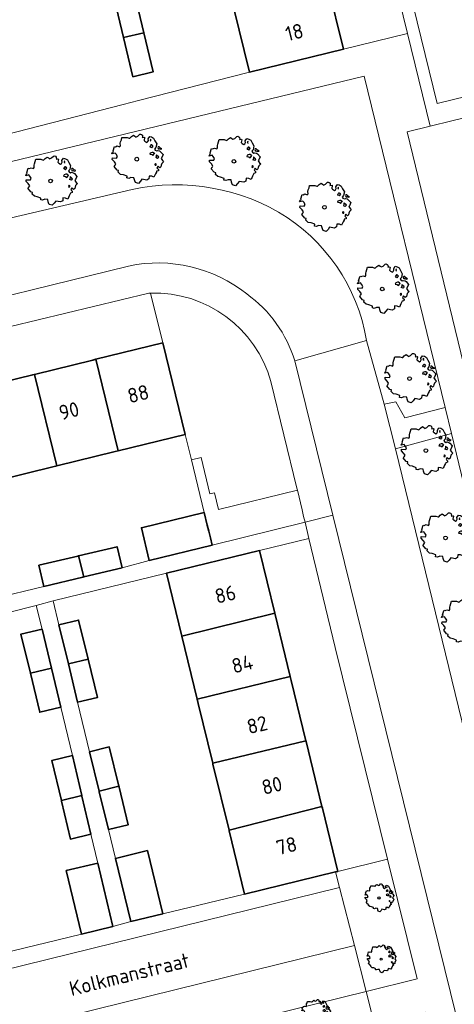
# Model space of a CAD drawing. Header units: metres. Extents: x 152391 to 157968, y 462336 to 467280.
# Tile 683 of 736: x 157095 to 157135, y 464499 to 464589. Entities that reach past the tile are written whole.
import ezdxf
from ezdxf.enums import TextEntityAlignment as Align

# ---------------------------------------------------------------- set-up
doc = ezdxf.new("R2010")
doc.units = ezdxf.units.M
doc.header["$LTSCALE"] = 0.75
doc.layers.get('0').update_dxf_attribs({"lineweight": 25})
for name, color, linetype, lineweight in [('B-GV-GR-BOOM-S', 252, 'Continuous', 25), ('B-WE-GR-BEPLANTING_CULTUUR_HEESTERS-GV', 251, 'Continuous', 18), ('B-WE-OG-BEBOUWING-GV', 6, 'Continuous', 35), ('B-WE-OG-BEBOUWING-T18', 1, 'Continuous', 18), ('B-WE-OG-TERREIN_CULTUURSCHEIDING-GV', 251, 'Continuous', 18), ('B-WE-OG-TOPOGRAFIE-T18', 1, 'Continuous', 18), ('B-WE-VH-VERHARDING_ASFALT-GV', 251, 'Continuous', 18), ('B-WE-VH-VERHARDING_BETONSTRAATSTEEN-GV', 251, 'Continuous', 18), ('B-WE-VH-VERHARDING_OPEN-GV', 251, 'Continuous', 18), ('B-WE-VH-VERHARDING_TEGEL-GV', 251, 'Continuous', 18)]:
    doc.layers.add(name, color=color, linetype=linetype, lineweight=lineweight)
doc.styles.add('NLCS-ISO-M750-T18', font='NLCS-ISO.ttf', dxfattribs={"height": 1.35})

# ---------------------------------------------------------------- blocks, each defined once
blk = doc.blocks.new('SGR-BOOM_31_50')
at = {"linetype": 'Continuous'}
for p, q in [((-1.402, 1.78), (-1.355, 1.999)), ((-1.355, 1.999), (-0.89, 1.999)), ((-0.89, 1.999), (-0.688, 1.911)), ((-0.688, 1.911), (-0.626, 1.933)), ((-0.626, 1.933), (-0.487, 2.064)), ((-0.487, 2.064), (-0.301, 2.196)), ((-0.301, 2.196), (-0.177, 2.108)), ((-0.177, 2.108), (-0.084, 2.02)), ((-0.084, 2.02), (0.087, 2.108)), ((0.087, 2.108), (0.273, 2.283)), ((0.273, 2.283), (0.351, 2.305)), ((0.351, 2.305), (0.444, 2.261)), ((0.444, 2.261), (0.521, 2.196)), ((0.537, 2.042), (0.506, 1.999)), ((0.506, 1.999), (0.707, 2.02)), ((0.521, 2.196), (0.537, 2.042)), ((0.723, 1.977), (0.676, 1.714)), ((0.707, 2.02), (0.723, 1.977)), ((1.048, 1.867), (1.188, 2.086)), ((1.064, 1.714), (1.048, 1.867)), ((1.188, 2.086), (1.358, 2.042)), ((1.296, 1.823), (1.234, 1.78)), ((1.281, 1.692), (1.296, 1.823)), ((1.358, 2.042), (1.545, 1.933)), ((1.545, 1.933), (1.669, 1.692)), ((-2.177, 0.772), (-2.038, 1.166)), ((-2.038, 1.166), (-1.944, 1.144)), ((-1.944, 1.144), (-1.789, 1.21)), ((-1.789, 1.21), (-1.572, 1.144)), ((-1.572, 1.144), (-1.495, 1.232)), ((-1.51, 1.451), (-1.479, 1.582)), ((-1.495, 1.232), (-1.51, 1.451)), ((-1.479, 1.582), (-1.402, 1.78)), ((0.676, 1.714), (0.754, 1.648)), ((0.754, 1.648), (0.924, 1.539)), ((0.924, 1.539), (1.002, 1.604)), ((1.002, 1.604), (1.064, 1.714)), ((1.25, 1.21), (1.188, 1.166)), ((1.188, 1.166), (1.234, 1.101)), ((1.234, 1.78), (1.265, 1.67)), ((1.234, 1.101), (1.312, 1.122)), ((1.296, 1.298), (1.25, 1.21)), ((1.265, 1.67), (1.281, 1.648)), ((1.374, 1.298), (1.296, 1.298)), ((1.312, 1.122), (1.374, 1.035)), ((1.436, 1.254), (1.374, 1.298)), ((1.374, 1.035), (1.436, 1.122)), ((1.498, 1.166), (1.436, 1.254)), ((1.436, 1.122), (1.498, 1.166)), ((1.762, 1.057), (1.638, 0.925)), ((1.638, 0.925), (1.7, 0.838)), ((1.669, 1.692), (1.839, 1.407)), ((1.839, 1.407), (1.762, 1.057)), ((1.963, 1.144), (1.917, 1.079)), ((1.917, 1.079), (1.948, 0.991)), ((1.948, 0.991), (2.041, 0.925)), ((2.056, 1.144), (1.963, 1.144)), ((2.041, 0.969), (2.18, 0.903)), ((2.041, 0.925), (2.056, 0.969)), ((2.165, 1.013), (2.056, 1.144)), ((2.304, 0.947), (2.165, 1.013)), ((2.18, 0.903), (2.304, 0.947)), ((-2.27, 0.487), (-2.208, 0.641)), ((-1.991, 0.553), (-2.27, 0.487)), ((-2.239, -0.038), (-2.224, 0.115)), ((-2.224, 0.115), (-1.851, 0.093)), ((-2.208, 0.641), (-2.131, 0.706)), ((-2.131, 0.706), (-2.177, 0.772)), ((-1.898, 0.444), (-1.991, 0.553)), ((-1.774, 0.246), (-1.898, 0.444)), ((-1.851, 0.093), (-1.774, 0.246)), ((1.234, 0.553), (1.188, 0.444)), ((1.188, 0.444), (1.374, 0.422)), ((1.405, 0.619), (1.234, 0.553)), ((1.374, 0.422), (1.483, 0.334)), ((1.483, 0.619), (1.405, 0.619)), ((1.622, 0.531), (1.483, 0.619)), ((1.483, 0.334), (1.607, 0.487)), ((1.607, 0.487), (1.653, 0.553)), ((1.7, 0.838), (1.839, 0.75)), ((1.793, 0.246), (1.746, 0.137)), ((1.911, 0.065), (1.746, 0.137)), ((1.808, 0.4), (1.793, 0.312)), ((1.793, 0.312), (1.793, 0.246)), ((1.901, 0.312), (1.808, 0.4)), ((1.839, 0.75), (1.917, 0.794)), ((1.963, 0.268), (1.901, 0.312)), ((1.911, 0.065), (2.01, 0.181)), ((1.917, 0.794), (2.087, 0.75)), ((2.01, 0.181), (1.963, 0.268)), ((2.087, 0.75), (2.18, 0.684)), ((2.18, 0.684), (2.413, 0.422)), ((2.289, 0.137), (2.227, 0.049)), ((2.227, 0.049), (2.351, -0.126)), ((2.413, 0.422), (2.289, 0.137)), ((-2.053, -0.235), (-2.239, -0.038)), ((-2.069, -0.673), (-1.991, -0.564)), ((-1.805, -1.002), (-2.069, -0.673)), ((-1.913, -0.433), (-2.053, -0.235)), ((-1.991, -0.564), (-1.913, -0.433)), ((1.715, -0.389), (1.653, -0.476)), ((1.653, -0.476), (1.669, -0.564)), ((1.684, -0.564), (1.777, -0.542)), ((1.777, -0.454), (1.715, -0.389)), ((1.777, -0.542), (1.777, -0.454)), ((1.948, -0.63), (1.855, -0.783)), ((1.855, -0.783), (1.901, -0.849)), ((1.901, -0.849), (1.994, -0.936)), ((2.103, -0.783), (1.948, -0.63)), ((2.211, -0.695), (2.103, -0.783)), ((2.242, -0.564), (2.211, -0.695)), ((2.289, -0.411), (2.242, -0.564)), ((2.459, -0.235), (2.289, -0.411)), ((2.351, -0.126), (2.459, -0.235)), ((-1.665, -1.046), (-1.805, -1.002)), ((-1.696, -1.199), (-1.665, -1.046)), ((-1.479, -1.396), (-1.696, -1.199)), ((-1.216, -1.44), (-1.479, -1.396)), ((-0.89, -1.571), (-1.216, -1.44)), ((-0.906, -1.725), (-0.89, -1.571)), ((-0.735, -1.769), (-0.906, -1.725)), ((-0.533, -1.681), (-0.735, -1.769)), ((-0.254, -1.703), (-0.533, -1.681)), ((-0.208, -1.9), (-0.254, -1.703)), ((1.126, -1.55), (1.11, -1.812)), ((1.374, -1.571), (1.126, -1.55)), ((1.576, -1.659), (1.374, -1.571)), ((1.715, -1.352), (1.576, -1.659)), ((1.808, -1.177), (1.715, -1.352)), ((1.824, -1.112), (1.808, -1.177)), ((1.979, -1.068), (1.824, -1.112)), ((1.994, -0.936), (1.979, -1.068)), ((-0.177, -1.988), (-0.208, -1.9)), ((-0.13, -2.141), (-0.177, -1.988)), ((0.149, -2.229), (-0.13, -2.141)), ((0.335, -2.031), (0.149, -2.229)), ((0.475, -1.834), (0.335, -2.031)), ((0.909, -1.922), (0.475, -1.834)), ((1.11, -1.812), (0.909, -1.922))]:
    blk.add_line(p, q, dxfattribs=at)
blk.add_circle((0, 0), 0.169, dxfattribs=at)
blk = doc.blocks.new('SGR-BOOM_0_20')
at = {"linetype": 'Continuous'}
for p, q in [((-0.832, 0.89), (-0.788, 1.001)), ((-0.788, 1.001), (-0.762, 1.124)), ((-0.762, 1.124), (-0.501, 1.124)), ((-0.501, 1.124), (-0.387, 1.075)), ((-0.387, 1.075), (-0.352, 1.087)), ((-0.352, 1.087), (-0.274, 1.161)), ((-0.274, 1.161), (-0.169, 1.235)), ((-0.169, 1.235), (-0.099, 1.186)), ((-0.099, 1.186), (-0.047, 1.137)), ((-0.047, 1.137), (0.049, 1.186)), ((0.049, 1.186), (0.154, 1.284)), ((0.154, 1.284), (0.197, 1.297)), ((0.197, 1.297), (0.25, 1.272)), ((0.25, 1.272), (0.293, 1.235)), ((0.302, 1.149), (0.284, 1.124)), ((0.284, 1.124), (0.398, 1.137)), ((0.293, 1.235), (0.302, 1.149)), ((0.407, 1.112), (0.38, 0.964)), ((0.38, 0.964), (0.424, 0.927)), ((0.398, 1.137), (0.407, 1.112)), ((0.424, 0.927), (0.52, 0.865)), ((0.52, 0.865), (0.564, 0.902)), ((0.564, 0.902), (0.598, 0.964)), ((0.59, 1.05), (0.668, 1.173)), ((0.598, 0.964), (0.59, 1.05)), ((0.668, 1.173), (0.764, 1.149)), ((0.729, 1.026), (0.694, 1.001)), ((0.694, 1.001), (0.712, 0.939)), ((0.712, 0.939), (0.721, 0.927)), ((0.721, 0.952), (0.729, 1.026)), ((0.764, 1.149), (0.869, 1.087)), ((0.869, 1.087), (0.939, 0.952)), ((0.939, 0.952), (1.035, 0.792)), ((-1.277, 0.274), (-1.242, 0.36)), ((-1.12, 0.311), (-1.277, 0.274)), ((-1.259, -0.022), (-1.251, 0.065)), ((-1.251, 0.065), (-1.041, 0.052)), ((-1.242, 0.36), (-1.198, 0.397)), ((-1.225, 0.434), (-1.146, 0.656)), ((-1.198, 0.397), (-1.225, 0.434)), ((-1.146, 0.656), (-1.094, 0.644)), ((-1.068, 0.249), (-1.12, 0.311)), ((-1.094, 0.644), (-1.007, 0.681)), ((-0.998, 0.139), (-1.068, 0.249)), ((-1.041, 0.052), (-0.998, 0.139)), ((-1.007, 0.681), (-0.884, 0.644)), ((-0.884, 0.644), (-0.841, 0.693)), ((-0.85, 0.816), (-0.832, 0.89)), ((-0.841, 0.693), (-0.85, 0.816)), ((0.703, 0.681), (0.668, 0.656)), ((0.668, 0.656), (0.694, 0.619)), ((0.694, 0.311), (0.668, 0.249)), ((0.668, 0.249), (0.773, 0.237)), ((0.694, 0.619), (0.738, 0.631)), ((0.79, 0.348), (0.694, 0.311)), ((0.729, 0.73), (0.703, 0.681)), ((0.773, 0.73), (0.729, 0.73)), ((0.738, 0.631), (0.773, 0.582)), ((0.808, 0.705), (0.773, 0.73)), ((0.773, 0.582), (0.808, 0.631)), ((0.773, 0.237), (0.834, 0.188)), ((0.834, 0.348), (0.79, 0.348)), ((0.843, 0.656), (0.808, 0.705)), ((0.808, 0.631), (0.843, 0.656)), ((0.912, 0.299), (0.834, 0.348)), ((0.834, 0.188), (0.904, 0.274)), ((0.904, 0.274), (0.93, 0.311)), ((0.991, 0.594), (0.921, 0.521)), ((0.921, 0.521), (0.956, 0.471)), ((0.956, 0.471), (1.035, 0.422)), ((1.008, 0.139), (0.982, 0.077)), ((1.075, 0.037), (0.982, 0.077)), ((1.035, 0.792), (0.991, 0.594)), ((1.017, 0.225), (1.008, 0.176)), ((1.008, 0.176), (1.008, 0.139)), ((1.069, 0.176), (1.017, 0.225)), ((1.035, 0.422), (1.078, 0.447)), ((1.104, 0.151), (1.069, 0.176)), ((1.075, 0.037), (1.13, 0.102)), ((1.104, 0.644), (1.078, 0.607)), ((1.078, 0.607), (1.096, 0.557)), ((1.078, 0.447), (1.174, 0.422)), ((1.096, 0.557), (1.148, 0.521)), ((1.157, 0.644), (1.104, 0.644)), ((1.13, 0.102), (1.104, 0.151)), ((1.148, 0.545), (1.226, 0.508)), ((1.148, 0.521), (1.157, 0.545)), ((1.218, 0.57), (1.157, 0.644)), ((1.174, 0.422), (1.226, 0.385)), ((1.296, 0.533), (1.218, 0.57)), ((1.226, 0.508), (1.296, 0.533)), ((1.226, 0.385), (1.357, 0.237)), ((1.287, 0.077), (1.253, 0.028)), ((1.253, 0.028), (1.322, -0.071)), ((1.357, 0.237), (1.287, 0.077)), ((-1.155, -0.132), (-1.259, -0.022)), ((-1.164, -0.379), (-1.12, -0.317)), ((-1.015, -0.564), (-1.164, -0.379)), ((-1.076, -0.243), (-1.155, -0.132)), ((-1.12, -0.317), (-1.076, -0.243)), ((-0.937, -0.588), (-1.015, -0.564)), ((-0.954, -0.675), (-0.937, -0.588)), ((-0.832, -0.785), (-0.954, -0.675)), ((-0.684, -0.81), (-0.832, -0.785)), ((-0.501, -0.884), (-0.684, -0.81)), ((-0.509, -0.97), (-0.501, -0.884)), ((0.633, -0.872), (0.625, -1.019)), ((0.773, -0.884), (0.633, -0.872)), ((0.886, -0.933), (0.773, -0.884)), ((0.965, -0.761), (0.886, -0.933)), ((0.965, -0.219), (0.93, -0.268)), ((0.93, -0.268), (0.939, -0.317)), ((0.947, -0.317), (1, -0.305)), ((1, -0.256), (0.965, -0.219)), ((1.017, -0.662), (0.965, -0.761)), ((1, -0.305), (1, -0.256)), ((1.026, -0.625), (1.017, -0.662)), ((1.113, -0.601), (1.026, -0.625)), ((1.096, -0.354), (1.043, -0.44)), ((1.043, -0.44), (1.069, -0.477)), ((1.069, -0.477), (1.122, -0.527)), ((1.183, -0.44), (1.096, -0.354)), ((1.122, -0.527), (1.113, -0.601)), ((1.244, -0.391), (1.183, -0.44)), ((1.261, -0.317), (1.244, -0.391)), ((1.287, -0.231), (1.261, -0.317)), ((1.383, -0.132), (1.287, -0.231)), ((1.322, -0.071), (1.383, -0.132)), ((-0.413, -0.995), (-0.509, -0.97)), ((-0.3, -0.946), (-0.413, -0.995)), ((-0.143, -0.958), (-0.3, -0.946)), ((-0.117, -1.069), (-0.143, -0.958)), ((-0.099, -1.118), (-0.117, -1.069)), ((-0.073, -1.204), (-0.099, -1.118)), ((0.084, -1.254), (-0.073, -1.204)), ((0.188, -1.143), (0.084, -1.254)), ((0.267, -1.032), (0.188, -1.143)), ((0.511, -1.081), (0.267, -1.032)), ((0.625, -1.019), (0.511, -1.081))]:
    blk.add_line(p, q, dxfattribs=at)
blk.add_circle((0, 0), 0.0948, dxfattribs=at)

msp = doc.modelspace()

# ---------------------------------------------------------------- linework, layer by layer
at = {"layer": 'B-WE-GR-BEPLANTING_CULTUUR_HEESTERS-GV'}
msp.add_lwpolyline([(157118.4, 464556.215, 0.343698), (157107.363, 464564.336)], format="xyb", dxfattribs=at)
for points in [[(157107.363, 464564.336), (157108.485, 464559.766), (157110.544, 464551.381), (157111.109, 464549.056), (157111.993, 464549.27), (157112.806, 464545.925), (157113.216, 464546.024), (157113.585, 464544.505), (157120.817, 464546.26), (157120.773, 464546.441)], [(157120.773, 464546.441), (157118.4, 464556.215)]]:
    msp.add_lwpolyline(points, dxfattribs=at)
for points in [[(157113.008, 464541.219), (157121.521, 464543.352), (157121.397, 464543.867), (157121.25, 464544.476), (157120.817, 464546.26), (157113.585, 464544.505), (157113.216, 464546.024), (157112.806, 464545.925), (157111.993, 464549.27), (157111.109, 464549.056), (157112.284, 464544.22), (157112.564, 464543.059), (157112.7, 464542.498), (157112.847, 464541.888)], [(157126.043, 464504.532), (157127.123, 464500.325), (157131.797, 464501.485), (157129.086, 464512.464), (157124.522, 464511.337), (157124.31, 464511.285), (157124.676, 464509.86)]]:
    msp.add_lwpolyline(points, close=True, dxfattribs=at)
at = {"layer": 'B-WE-OG-BEBOUWING-GV'}
for points in [[(157116.433, 464584.57), (157125.046, 464586.674), (157123.616, 464592.515), (157115.006, 464590.409)], [(157104.893, 464587.734), (157106.762, 464588.18), (157105.929, 464591.671), (157104.058, 464591.225)], [(157106.762, 464588.18), (157104.893, 464587.734), (157105.749, 464584.156), (157107.617, 464584.602)], [(157110.544, 464551.381), (157108.485, 464559.766), (157102.342, 464558.258), (157104.392, 464549.87)], [(157104.392, 464549.87), (157102.342, 464558.258), (157102.063, 464558.189), (157096.718, 464556.876), (157098.762, 464548.489), (157104.126, 464549.805)], [(157098.762, 464548.489), (157096.718, 464556.876), (157096.574, 464556.841), (157090.808, 464555.426), (157092.827, 464547.032), (157098.657, 464548.463)], [(157112.284, 464544.22), (157106.527, 464542.832), (157107.251, 464539.831), (157113.008, 464541.219), (157112.847, 464541.888), (157112.7, 464542.498), (157112.564, 464543.059)], [(157104.757, 464539.152), (157104.295, 464541.091), (157100.77, 464540.251), (157101.242, 464538.314)], [(157110.227, 464532.903), (157118.758, 464534.999), (157117.359, 464540.741), (157108.824, 464538.662)], [(157100.77, 464540.251), (157100.695, 464540.233), (157097.129, 464539.383), (157097.591, 464537.444), (157101.152, 464538.293), (157101.242, 464538.314)], [(157101.637, 464530.791), (157100.772, 464534.363), (157098.963, 464533.925), (157099.83, 464530.347)], [(157118.758, 464534.999), (157110.227, 464532.903), (157111.633, 464527.129), (157120.169, 464529.206)], [(157098.285, 464529.966), (157097.425, 464533.544), (157095.49, 464533.079), (157096.353, 464529.492)], [(157099.83, 464530.347), (157100.68, 464526.829), (157102.489, 464527.267), (157101.637, 464530.791)], [(157098.285, 464529.966), (157096.353, 464529.492), (157097.213, 464525.913), (157099.148, 464526.379)], [(157120.169, 464529.206), (157111.633, 464527.129), (157111.731, 464526.727), (157113.065, 464521.248), (157121.606, 464523.308), (157120.264, 464528.815)], [(157102.65, 464518.701), (157104.452, 464519.149), (157103.572, 464522.736), (157101.769, 464522.294)], [(157114.558, 464515.122), (157123.076, 464517.269), (157121.619, 464523.254), (157121.606, 464523.308), (157113.065, 464521.248), (157113.085, 464521.167)], [(157099.192, 464517.841), (157101.056, 464518.305), (157100.198, 464521.951), (157098.328, 464521.511)], [(157104.452, 464519.149), (157102.65, 464518.701), (157102.67, 464518.62), (157103.517, 464515.168), (157105.32, 464515.611), (157104.474, 464519.061)], [(157101.056, 464518.305), (157099.192, 464517.841), (157099.208, 464517.773), (157100.026, 464514.298), (157101.897, 464514.739), (157101.074, 464518.23)], [(157115.987, 464509.258), (157124.31, 464511.285), (157124.522, 464511.337), (157123.111, 464517.127), (157123.076, 464517.269), (157114.558, 464515.122), (157114.572, 464515.064)], [(157105.548, 464506.734), (157108.485, 464507.448), (157107.078, 464513.237), (157104.141, 464512.523)], [(157101.025, 464505.597), (157103.918, 464506.29), (157102.525, 464512.105), (157099.632, 464511.412)]]:
    msp.add_lwpolyline(points, close=True, dxfattribs=at)
at = {"layer": 'B-WE-OG-TERREIN_CULTUURSCHEIDING-GV'}
msp.add_lwpolyline([(157127.153, 464559.997), (157128.761, 464554.158), (157129.841, 464554.366), (157130.675, 464552.889), (157134.359, 464553.848), (157126.956, 464584.198), (157083.108, 464573.594), (157084.259, 464568.8), (157104.763, 464573.607)], dxfattribs=at)
for points in [[(157104.763, 464573.607, -0.198093), (157119.095, 464571.742)], [(157119.095, 464571.742, -0.222431), (157127.153, 464559.997)]]:
    msp.add_lwpolyline(points, format="xyb", dxfattribs=at)
msp.add_lwpolyline([(157134.943, 464551.474), (157129.803, 464550.067), (157139.88, 464508.863), (157144.972, 464510.033)], close=True, dxfattribs=at)
at = {"layer": 'B-WE-VH-VERHARDING_ASFALT-GV'}
for points in [[(157119.095, 464571.742, 0.198093), (157104.763, 464573.607)], [(157127.153, 464559.997, 0.222431), (157119.095, 464571.742)], [(157105.348, 464566.809, -0.22318), (157116.177, 464564.256)], [(157116.177, 464564.256, -0.166405), (157120.58, 464558.107)]]:
    msp.add_lwpolyline(points, format="xyb", dxfattribs=at)
for points in [[(157104.763, 464573.607), (157084.259, 464568.8), (157068.905, 464565.029), (157043.822, 464558.856), (157042.54, 464558.53), (157018.521, 464552.631), (157014.604, 464551.705), (157006.314, 464549.709), (157004.616, 464549.271), (157002.041, 464548.662), (156990.252, 464545.753), (156983.028, 464543.982)], [(156964.671, 464539.574), (156948.584, 464535.559), (156940.911, 464533.644), (156929.324, 464530.752), (156930.522, 464525.858), (156931.171, 464526.015), (156933.121, 464524.656), (156975.548, 464535.103), (157000, 464541.126), (157043.822, 464551.804), (157055.114, 464554.524), (157066.506, 464557.268), (157105.348, 464566.809)], [(157120.58, 464558.107), (157127.153, 464559.997)]]:
    msp.add_lwpolyline(points, dxfattribs=at)
msp.add_lwpolyline([(157129.803, 464550.067), (157128.761, 464554.158), (157127.153, 464559.997), (157120.58, 464558.107), (157124.064, 464543.975), (157146.181, 464454.273), (157152.938, 464455.784), (157144.133, 464491.563), (157139.88, 464508.863)], close=True, dxfattribs=at)
at = {"layer": 'B-WE-VH-VERHARDING_BETONSTRAATSTEEN-GV'}
for points in [[(157122.007, 464629.266), (157120.937, 464629.004), (157120.879, 464628.992), (157130.928, 464588.111), (157133.001, 464579.627), (157134.965, 464580.107), (157188.59, 464593.229), (157188.143, 464595.045), (157133.623, 464581.712)], [(157105.548, 464506.734), (157103.918, 464506.29), (157101.025, 464505.597), (157093.619, 464503.771), (157085.193, 464501.701), (157078.872, 464500.218), (157079.248, 464498.691), (157124.676, 464509.86), (157124.31, 464511.285), (157115.987, 464509.258), (157108.485, 464507.448)], [(157088.274, 464495.246), (157126.043, 464504.532), (157124.676, 464509.86), (157079.248, 464498.691), (157079.73, 464496.729), (157080.581, 464493.266), (157081.645, 464493.54), (157086.849, 464494.879)], [(157126.043, 464504.532), (157088.274, 464495.246), (157089.319, 464491.028), (157127.123, 464500.325)]]:
    msp.add_lwpolyline(points, close=True, dxfattribs=at)
for points in [[(157122.007, 464629.266), (157133.623, 464581.712), (157188.143, 464595.045), (157187.081, 464599.351), (157184.167, 464598.632), (157164.214, 464593.69), (157161.997, 464593.156), (157142.739, 464588.285)], [(157127.904, 464497.281), (157127.206, 464500), (157127.123, 464500.325), (157089.319, 464491.028), (157087.801, 464490.638)]]:
    msp.add_lwpolyline(points, dxfattribs=at)
at = {"layer": 'B-WE-VH-VERHARDING_OPEN-GV'}
msp.add_lwpolyline([(157128.761, 464554.158), (157129.803, 464550.067), (157134.943, 464551.474), (157134.359, 464553.848), (157130.675, 464552.889), (157129.841, 464554.366)], close=True, dxfattribs=at)
at = {"layer": 'B-WE-VH-VERHARDING_TEGEL-GV'}
for points in [[(157148.338, 464507.344), (157147.258, 464511.782), (157147.231, 464511.891), (157137.213, 464553.076), (157136.855, 464554.55), (157136.847, 464554.563), (157130.883, 464579.109), (157133.001, 464579.627), (157130.928, 464588.111), (157125.046, 464586.674)], [(157125.046, 464586.674), (157116.433, 464584.57), (157106.271, 464581.969), (157104.852, 464581.605), (157079.976, 464575.236), (157077.92, 464574.712), (157078.31, 464573.119)], [(157084.259, 464568.8), (157083.108, 464573.594), (157126.956, 464584.198), (157134.359, 464553.848), (157134.943, 464551.474), (157144.972, 464510.033), (157139.88, 464508.863)], [(157105.348, 464566.809), (157066.506, 464557.268), (157067.105, 464554.67), (157065.534, 464554.289), (157066.123, 464551.833), (157068.86, 464552.474), (157068.276, 464554.955), (157069.36, 464555.218), (157071.682, 464555.782), (157079.281, 464557.611)], [(157079.281, 464557.611), (157107.204, 464564.33), (157107.363, 464564.336)], [(157118.4, 464556.215), (157120.773, 464546.441), (157120.817, 464546.26), (157121.25, 464544.476), (157121.397, 464543.867), (157121.521, 464543.352), (157124.064, 464543.975), (157120.58, 464558.107)], [(157146.181, 464454.273), (157124.064, 464543.975), (157121.521, 464543.352), (157121.886, 464541.844), (157124.298, 464531.854), (157129.086, 464512.464), (157131.797, 464501.485), (157127.123, 464500.325), (157127.206, 464500), (157127.904, 464497.281), (157132.574, 464498.434), (157143.647, 464453.493)]]:
    msp.add_lwpolyline(points, dxfattribs=at)
for points in [[(157116.177, 464564.256, 0.22318), (157105.348, 464566.809)], [(157107.363, 464564.336, -0.343698), (157118.4, 464556.215)], [(157120.58, 464558.107, 0.166405), (157116.177, 464564.256)]]:
    msp.add_lwpolyline(points, format="xyb", dxfattribs=at)
for points in [[(157089.468, 464535.492), (157085.891, 464534.642), (157077.316, 464532.365), (157077.64, 464530.931), (157086.417, 464533.087), (157089.354, 464533.809), (157096.893, 464535.709), (157098.428, 464536.137), (157108.824, 464538.662), (157117.359, 464540.741), (157121.886, 464541.844), (157121.521, 464543.352), (157113.008, 464541.219), (157107.251, 464539.831), (157104.757, 464539.152), (157101.242, 464538.314), (157101.152, 464538.293), (157097.591, 464537.444), (157093.001, 464536.331)], [(157100.68, 464526.829), (157099.83, 464530.347), (157098.963, 464533.925), (157098.428, 464536.137), (157096.893, 464535.709), (157097.425, 464533.544), (157098.285, 464529.966), (157099.148, 464526.379), (157100.198, 464521.951), (157101.056, 464518.305), (157101.074, 464518.23), (157101.897, 464514.739), (157102.525, 464512.105), (157103.918, 464506.29), (157105.548, 464506.734), (157104.141, 464512.523), (157103.517, 464515.168), (157102.67, 464518.62), (157102.65, 464518.701), (157101.769, 464522.294)]]:
    msp.add_lwpolyline(points, close=True, dxfattribs=at)

# ---------------------------------------------------------------- block references
at = {"layer": 'B-GV-GR-BOOM-S', "transparency": 33554559}
for name, p in [('SGR-BOOM_31_50', (157106.1, 464576.6)), ('SGR-BOOM_31_50', (157115, 464576.4)), ('SGR-BOOM_31_50', (157098.2, 464574.6)), ('SGR-BOOM_31_50', (157123.3, 464572.2)), ('SGR-BOOM_31_50', (157128.6, 464564.7)), ('SGR-BOOM_31_50', (157131.1, 464556.5)), ('SGR-BOOM_31_50', (157132.6, 464549.9)), ('SGR-BOOM_31_50', (157134.4, 464541.9)), ('SGR-BOOM_31_50', (157136.3, 464534.1)), ('SGR-BOOM_0_20', (157128.3, 464508.9)), ('SGR-BOOM_0_20', (157128.5, 464503.3)), ('SGR-BOOM_0_20', (157122.5, 464498.3))]:
    msp.add_blockref(name, p, dxfattribs=at)

# ---------------------------------------------------------------- texts
at = {"layer": 'B-WE-OG-BEBOUWING-T18', "style": 'NLCS-ISO-M750-T18'}
for s, rotation, p in [('18', 13.8, (157120.546, 464588.235)), ('88', 13.8, (157106.236, 464555.095)), ('90', 13.8, (157099.889, 464553.536)), ('86', 13.7, (157114.221, 464536.724)), ('84', 13.7, (157115.776, 464530.34)), ('82', 13.7, (157117.133, 464524.77)), ('80', 13.7, (157118.487, 464519.21)), ('78', 13.7, (157119.832, 464513.688))]:
    msp.add_text(s, height=1.35, rotation=rotation, dxfattribs=at).set_placement(p, align=Align.MIDDLE)
at = {"layer": 'B-WE-OG-TOPOGRAFIE-T18', "style": 'NLCS-ISO-M750-T18'}
msp.add_text('Kolkmanstraat', height=1.35, rotation=13.9, dxfattribs=at).set_placement((157105.416, 464501.905), align=Align.MIDDLE)

doc.saveas('drawing.dxf')
